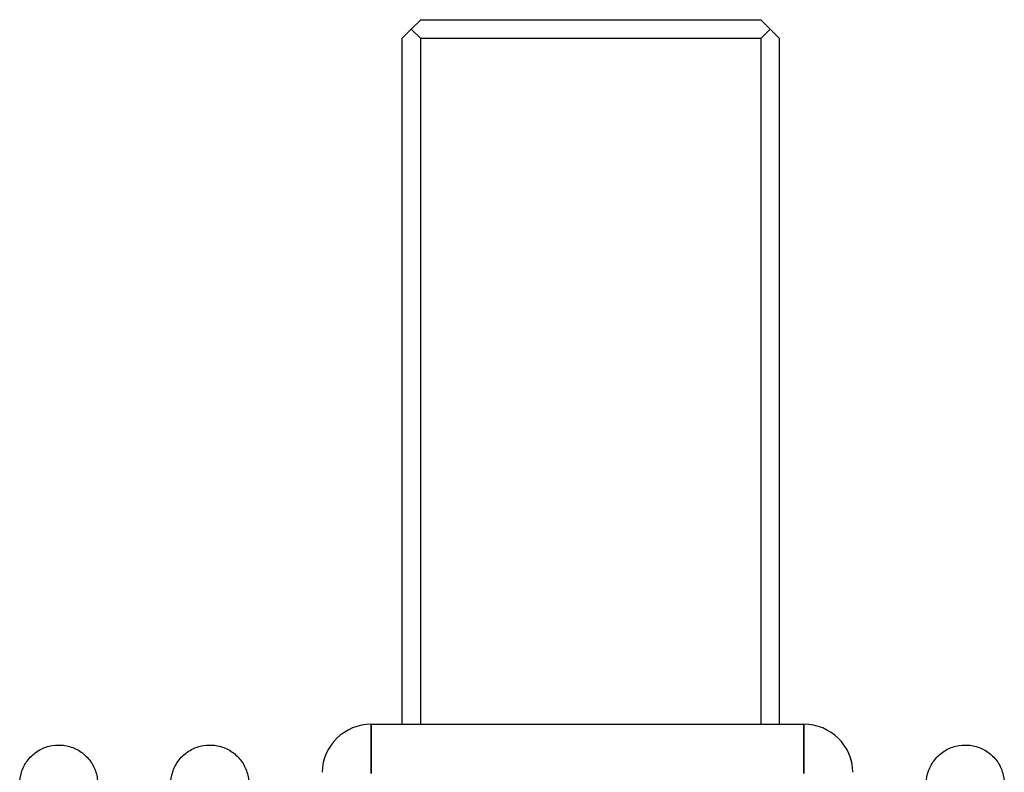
# Model space of a CAD drawing. Header units: millimetres. Extents: x 399 to 6233, y -1870 to 1602.
# Tile 672 of 711: x 5996 to 6022, y 253 to 273. Entities that reach past the tile are written whole.
import ezdxf

# ---------------------------------------------------------------- set-up
doc = ezdxf.new("R2010")
doc.units = ezdxf.units.MM
doc.layers.add('可見 (ISO)', color=7, linetype='Continuous', lineweight=25)
doc.layers.add('窄部可見 (ISO)', color=7, linetype='Continuous', lineweight=35)

msp = doc.modelspace()

# ---------------------------------------------------------------- linework, layer by layer
at = {"layer": '可見 (ISO)'}
for p, q in [((6006.733, 272.838), (6006.483, 272.588)), ((6006.733, 272.838), (6015.733, 272.838)), ((6015.733, 272.838), (6015.983, 272.588)), ((6006.483, 272.588), (6006.233, 272.338)), ((6006.733, 272.338), (6006.483, 272.588)), ((6015.983, 272.588), (6015.733, 272.338)), ((6016.233, 272.338), (6015.983, 272.588)), ((6006.233, 272.338), (6006.233, 254.188)), ((6006.733, 254.188), (6006.733, 272.338)), ((6015.733, 272.338), (6006.733, 272.338)), ((6015.733, 272.338), (6015.733, 254.188)), ((6016.233, 254.188), (6016.233, 272.338)), ((6005.421, 254.188), (6016.875, 254.188))]:
    msp.add_line(p, q, dxfattribs=at)
for centre, start, end in [((6005.421, 252.888), 90, 178.8), ((6016.875, 252.888), 1.2, 90)]:
    msp.add_arc(centre, 1.3, start, end, dxfattribs=at)
for points, knots in [([(5996.116, 252.627), (5996.118, 252.738), (5996.139, 252.85), (5996.214, 253.06), (5996.27, 253.16), (5996.409, 253.336), (5996.494, 253.413), (5996.683, 253.534), (5996.788, 253.58), (5997.005, 253.634), (5997.12, 253.644), (5997.343, 253.626), (5997.454, 253.598), (5997.66, 253.51), (5997.756, 253.448), (5997.923, 253.298), (5997.995, 253.208), (5998.104, 253.013), (5998.143, 252.905), (5998.174, 252.74), (5998.18, 252.683), (5998.181, 252.627)], [0, 0, 0, 0, 0.0333169, 0.0333169, 0.0669021, 0.0669021, 0.1004776, 0.1004776, 0.1340535, 0.1340535, 0.1676293, 0.1676293, 0.2012051, 0.2012051, 0.2347809, 0.2347809, 0.2683567, 0.2683567, 0.3019325, 0.3019325, 0.3188115, 0.3188115, 0.3188115, 0.3188115]), ([(6000.116, 252.627), (6000.118, 252.738), (6000.139, 252.85), (6000.214, 253.06), (6000.27, 253.16), (6000.409, 253.336), (6000.494, 253.413), (6000.683, 253.534), (6000.788, 253.58), (6001.005, 253.634), (6001.12, 253.644), (6001.343, 253.626), (6001.454, 253.598), (6001.66, 253.51), (6001.756, 253.448), (6001.923, 253.298), (6001.995, 253.208), (6002.104, 253.013), (6002.143, 252.905), (6002.174, 252.74), (6002.18, 252.683), (6002.181, 252.627)], [0, 0, 0, 0, 0.0333167, 0.0333167, 0.0669019, 0.0669019, 0.1004774, 0.1004774, 0.1340533, 0.1340533, 0.1676291, 0.1676291, 0.2012049, 0.2012049, 0.2347807, 0.2347807, 0.2683565, 0.2683565, 0.3019323, 0.3019323, 0.3188115, 0.3188115, 0.3188115, 0.3188115]), ([(6020.116, 252.627), (6020.118, 252.738), (6020.139, 252.85), (6020.214, 253.06), (6020.27, 253.16), (6020.409, 253.336), (6020.494, 253.413), (6020.683, 253.534), (6020.788, 253.58), (6021.005, 253.634), (6021.12, 253.644), (6021.343, 253.626), (6021.454, 253.598), (6021.66, 253.51), (6021.756, 253.448), (6021.923, 253.298), (6021.995, 253.208), (6022.104, 253.013), (6022.143, 252.905), (6022.174, 252.74), (6022.18, 252.683), (6022.181, 252.627)], [0, 0, 0, 0, 0.033317, 0.033317, 0.0669022, 0.0669022, 0.1004777, 0.1004777, 0.1340536, 0.1340536, 0.1676294, 0.1676294, 0.2012052, 0.2012052, 0.234781, 0.234781, 0.2683568, 0.2683568, 0.3019326, 0.3019326, 0.3188115, 0.3188115, 0.3188115, 0.3188115])]:
    msp.add_open_spline(points, degree=3, knots=knots, dxfattribs=at)
at = {"layer": '窄部可見 (ISO)'}
for p, q in [((6005.421, 252.888), (6005.421, 254.188)), ((6016.875, 252.888), (6016.875, 254.188))]:
    msp.add_line(p, q, dxfattribs=at)

doc.saveas('drawing.dxf')
